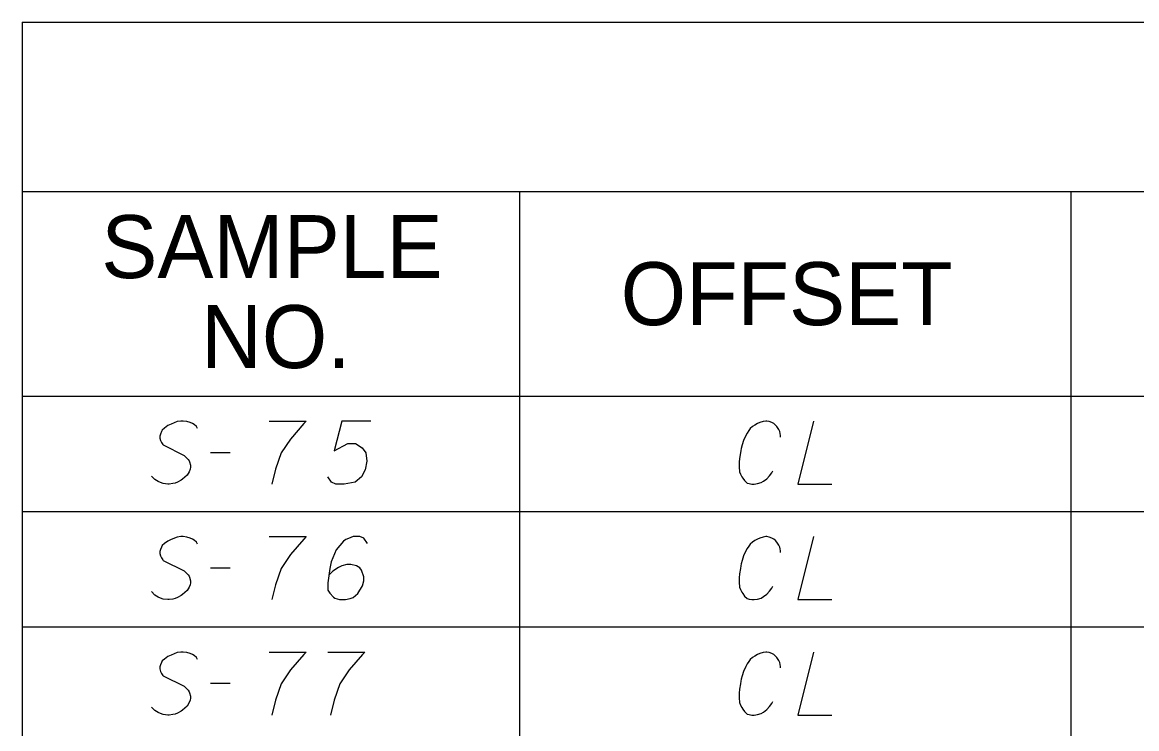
# Model space of a CAD drawing. Extents: x 2074207 to 2076812, y 516372 to 523312.
# Drawn here: x 2076260.6 to 2076345.6, y 518542.6 to 518596.4 of the extents above; entities that cross this region are included whole.
import ezdxf

# ---------------------------------------------------------------- set-up
doc = ezdxf.new("R2010")
doc.units = 0
for name, color, linetype in [('Prop DirtTable_ Soil Test Results - Outline (Major)', 7, 'Continuous'), ('Prop DirtTable_ Soil Test Results - Outline (Minor)', 7, 'Continuous'), ('Prop DirtTable_ Soil Test Results - Tx (Header - Small)', 7, 'Continuous'), ('Prop DirtTable_ Soil Test Results - Tx (Sample Data)', 7, 'Continuous')]:
    doc.layers.add(name, color=color, linetype=linetype)

msp = doc.modelspace()

# ---------------------------------------------------------------- linework, layer by layer
at = {"layer": 'Prop DirtTable_ Soil Test Results - Outline (Major)'}
for p, q in [((2076260.609, 518596.417), (2076260.609, 518567.932)), ((2076260.609, 518596.417), (2076811.903, 518596.417)), ((2076260.609, 518567.932), (2076260.609, 518559.132)), ((2076260.609, 518567.932), (2076811.903, 518567.932)), ((2076260.609, 518567.932), (2076811.903, 518567.932)), ((2076260.609, 518559.132), (2076260.609, 518550.332)), ((2076260.609, 518550.332), (2076260.609, 518541.532))]:
    msp.add_line(p, q, dxfattribs=at)
at = {"layer": 'Prop DirtTable_ Soil Test Results - Outline (Minor)'}
for p, q in [((2076260.609, 518583.532), (2076811.903, 518583.532)), ((2076298.545, 518583.532), (2076298.545, 518559.132)), ((2076340.594, 518583.532), (2076340.594, 518559.132)), ((2076260.609, 518559.132), (2076811.903, 518559.132)), ((2076260.609, 518559.132), (2076811.903, 518559.132)), ((2076298.546, 518559.132), (2076298.546, 518550.332)), ((2076340.594, 518559.132), (2076340.594, 518550.332)), ((2076260.609, 518550.332), (2076811.903, 518550.332)), ((2076260.609, 518550.332), (2076811.903, 518550.332)), ((2076298.546, 518550.332), (2076298.546, 518541.532)), ((2076340.594, 518550.332), (2076340.594, 518541.532))]:
    msp.add_line(p, q, dxfattribs=at)
at = {"layer": 'Prop DirtTable_ Soil Test Results - Tx (Sample Data)'}
for points in [[(2076273.968, 518565.449), (2076273.897, 518565.6), (2076273.721, 518565.751), (2076273.58, 518565.827), (2076273.403, 518565.902), (2076273.157, 518565.978), (2076272.874, 518566.016), (2076272.698, 518566.016), (2076272.416, 518565.978), (2076271.957, 518565.789), (2076271.71, 518565.675), (2076271.463, 518565.486), (2076271.287, 518565.335), (2076271.216, 518565.222), (2076271.146, 518565.033), (2076271.111, 518564.882), (2076271.111, 518564.731), (2076271.146, 518564.542), (2076271.216, 518564.39), (2076271.322, 518564.239), (2076271.358, 518564.201), (2076272.945, 518563.408), (2076273.262, 518563.105), (2076273.333, 518562.992), (2076273.368, 518562.916), (2076273.439, 518562.652), (2076273.439, 518562.501), (2076273.403, 518562.349), (2076273.333, 518562.16), (2076273.192, 518561.896), (2076272.839, 518561.594), (2076272.733, 518561.518), (2076272.451, 518561.367), (2076272.275, 518561.291), (2076272.098, 518561.253), (2076271.816, 518561.216), (2076271.71, 518561.216), (2076271.358, 518561.253), (2076271.146, 518561.329), (2076270.969, 518561.405), (2076270.723, 518561.556), (2076270.476, 518561.82)], [(2076279.436, 518566.016), (2076282.258, 518566.016), (2076282.081, 518565.827), (2076281.058, 518564.655), (2076280.353, 518563.597), (2076279.929, 518562.349), (2076279.647, 518561.216)], [(2076287.196, 518566.016), (2076284.974, 518566.016), (2076284.409, 518563.748), (2076285.432, 518564.315), (2076286.032, 518564.315), (2076286.526, 518563.975), (2076286.808, 518563.597), (2076286.879, 518562.954), (2076286.773, 518562.312), (2076286.491, 518561.782), (2076285.997, 518561.367), (2076285.15, 518561.216), (2076284.515, 518561.216), (2076284.198, 518561.367), (2076283.916, 518561.782)], [(2076318.45, 518564.806), (2076318.45, 518564.919), (2076318.415, 518565.071), (2076318.38, 518565.222), (2076318.309, 518565.373), (2076318.274, 518565.449), (2076318.168, 518565.6), (2076318.062, 518565.713), (2076317.921, 518565.827), (2076317.78, 518565.902), (2076317.569, 518565.978), (2076317.392, 518566.016), (2076317.322, 518566.016), (2076317.11, 518565.978), (2076316.863, 518565.902), (2076316.687, 518565.827), (2076316.475, 518565.713), (2076316.299, 518565.6), (2076316.122, 518565.449), (2076316.016, 518565.297), (2076315.911, 518565.108), (2076315.805, 518564.919), (2076315.628, 518564.542), (2076315.523, 518564.201), (2076315.452, 518563.937), (2076315.417, 518563.786), (2076315.381, 518563.597), (2076315.311, 518563.181), (2076315.276, 518562.879), (2076315.276, 518562.538), (2076315.311, 518562.16), (2076315.381, 518561.971), (2076315.487, 518561.782), (2076315.558, 518561.669), (2076315.699, 518561.48), (2076315.911, 518561.291), (2076316.052, 518561.253), (2076316.263, 518561.216), (2076316.404, 518561.216), (2076316.44, 518561.216), (2076316.687, 518561.253), (2076316.969, 518561.329), (2076317.145, 518561.442), (2076317.392, 518561.631), (2076317.604, 518561.858), (2076317.78, 518562.085), (2076317.851, 518562.236)], [(2076320.955, 518566.016), (2076319.756, 518561.216), (2076322.366, 518561.216)], [(2076274.956, 518563.634), (2076276.472, 518563.634)], [(2076273.968, 518556.649), (2076273.897, 518556.8), (2076273.721, 518556.951), (2076273.58, 518557.027), (2076273.403, 518557.102), (2076273.157, 518557.178), (2076272.874, 518557.216), (2076272.698, 518557.216), (2076272.416, 518557.178), (2076271.957, 518556.989), (2076271.71, 518556.875), (2076271.463, 518556.686), (2076271.287, 518556.535), (2076271.216, 518556.422), (2076271.146, 518556.233), (2076271.111, 518556.082), (2076271.111, 518555.931), (2076271.146, 518555.742), (2076271.216, 518555.59), (2076271.322, 518555.439), (2076271.358, 518555.401), (2076272.945, 518554.608), (2076273.262, 518554.305), (2076273.333, 518554.192), (2076273.368, 518554.116), (2076273.439, 518553.852), (2076273.439, 518553.701), (2076273.403, 518553.549), (2076273.333, 518553.36), (2076273.192, 518553.096), (2076272.839, 518552.794), (2076272.733, 518552.718), (2076272.451, 518552.567), (2076272.275, 518552.491), (2076272.098, 518552.453), (2076271.816, 518552.416), (2076271.71, 518552.416), (2076271.358, 518552.453), (2076271.146, 518552.529), (2076270.969, 518552.605), (2076270.723, 518552.756), (2076270.476, 518553.02)], [(2076279.436, 518557.216), (2076282.258, 518557.216), (2076282.081, 518557.027), (2076281.058, 518555.855), (2076280.353, 518554.797), (2076279.929, 518553.549), (2076279.647, 518552.416)], [(2076286.949, 518556.686), (2076286.667, 518557.102), (2076286.35, 518557.216), (2076285.856, 518557.216), (2076285.503, 518557.064), (2076285.291, 518556.989), (2076285.115, 518556.875), (2076284.551, 518556.195), (2076284.163, 518555.288), (2076284.057, 518554.797), (2076283.916, 518553.701), (2076283.916, 518553.134), (2076284.057, 518552.907), (2076284.339, 518552.605), (2076284.445, 518552.529), (2076284.798, 518552.416), (2076285.256, 518552.416), (2076285.609, 518552.491), (2076285.856, 518552.567), (2076286.209, 518552.869), (2076286.561, 518553.474), (2076286.667, 518553.852), (2076286.667, 518554.154), (2076286.491, 518554.645), (2076286.35, 518554.834), (2076286.103, 518554.986), (2076285.679, 518555.099), (2076285.362, 518555.099), (2076284.974, 518554.986), (2076284.727, 518554.872), (2076284.304, 518554.57), (2076284.092, 518554.381), (2076283.986, 518554.268)], [(2076318.45, 518556.006), (2076318.45, 518556.119), (2076318.415, 518556.271), (2076318.38, 518556.422), (2076318.309, 518556.573), (2076318.274, 518556.649), (2076318.168, 518556.8), (2076318.062, 518556.913), (2076317.921, 518557.027), (2076317.78, 518557.102), (2076317.569, 518557.178), (2076317.392, 518557.216), (2076317.322, 518557.216), (2076317.11, 518557.178), (2076316.863, 518557.102), (2076316.687, 518557.027), (2076316.475, 518556.913), (2076316.299, 518556.8), (2076316.122, 518556.649), (2076316.016, 518556.497), (2076315.911, 518556.308), (2076315.805, 518556.119), (2076315.628, 518555.742), (2076315.523, 518555.401), (2076315.452, 518555.137), (2076315.417, 518554.986), (2076315.381, 518554.797), (2076315.311, 518554.381), (2076315.276, 518554.079), (2076315.276, 518553.738), (2076315.311, 518553.36), (2076315.381, 518553.171), (2076315.487, 518552.982), (2076315.558, 518552.869), (2076315.699, 518552.68), (2076315.911, 518552.491), (2076316.052, 518552.453), (2076316.263, 518552.416), (2076316.404, 518552.416), (2076316.44, 518552.416), (2076316.687, 518552.453), (2076316.969, 518552.529), (2076317.145, 518552.642), (2076317.392, 518552.831), (2076317.604, 518553.058), (2076317.78, 518553.285), (2076317.851, 518553.436)], [(2076320.955, 518557.216), (2076319.756, 518552.416), (2076322.366, 518552.416)], [(2076274.956, 518554.834), (2076276.472, 518554.834)], [(2076273.968, 518547.849), (2076273.897, 518548), (2076273.721, 518548.151), (2076273.58, 518548.227), (2076273.403, 518548.302), (2076273.157, 518548.378), (2076272.874, 518548.416), (2076272.698, 518548.416), (2076272.416, 518548.378), (2076271.957, 518548.189), (2076271.71, 518548.075), (2076271.463, 518547.886), (2076271.287, 518547.735), (2076271.216, 518547.622), (2076271.146, 518547.433), (2076271.111, 518547.282), (2076271.111, 518547.131), (2076271.146, 518546.942), (2076271.216, 518546.79), (2076271.322, 518546.639), (2076271.358, 518546.601), (2076272.945, 518545.808), (2076273.262, 518545.505), (2076273.333, 518545.392), (2076273.368, 518545.316), (2076273.439, 518545.052), (2076273.439, 518544.901), (2076273.403, 518544.749), (2076273.333, 518544.56), (2076273.192, 518544.296), (2076272.839, 518543.994), (2076272.733, 518543.918), (2076272.451, 518543.767), (2076272.275, 518543.691), (2076272.098, 518543.653), (2076271.816, 518543.616), (2076271.71, 518543.616), (2076271.358, 518543.653), (2076271.146, 518543.729), (2076270.969, 518543.805), (2076270.723, 518543.956), (2076270.476, 518544.22)], [(2076279.436, 518548.416), (2076282.258, 518548.416), (2076282.081, 518548.227), (2076281.058, 518547.055), (2076280.353, 518545.997), (2076279.929, 518544.749), (2076279.647, 518543.616)], [(2076283.916, 518548.416), (2076286.738, 518548.416), (2076286.561, 518548.227), (2076285.538, 518547.055), (2076284.833, 518545.997), (2076284.409, 518544.749), (2076284.127, 518543.616)], [(2076318.45, 518547.206), (2076318.45, 518547.319), (2076318.415, 518547.471), (2076318.38, 518547.622), (2076318.309, 518547.773), (2076318.274, 518547.849), (2076318.168, 518548), (2076318.062, 518548.113), (2076317.921, 518548.227), (2076317.78, 518548.302), (2076317.569, 518548.378), (2076317.392, 518548.416), (2076317.322, 518548.416), (2076317.11, 518548.378), (2076316.863, 518548.302), (2076316.687, 518548.227), (2076316.475, 518548.113), (2076316.299, 518548), (2076316.122, 518547.849), (2076316.016, 518547.697), (2076315.911, 518547.508), (2076315.805, 518547.319), (2076315.628, 518546.942), (2076315.523, 518546.601), (2076315.452, 518546.337), (2076315.417, 518546.186), (2076315.381, 518545.997), (2076315.311, 518545.581), (2076315.276, 518545.279), (2076315.276, 518544.938), (2076315.311, 518544.56), (2076315.381, 518544.371), (2076315.487, 518544.182), (2076315.558, 518544.069), (2076315.699, 518543.88), (2076315.911, 518543.691), (2076316.052, 518543.653), (2076316.263, 518543.616), (2076316.404, 518543.616), (2076316.44, 518543.616), (2076316.687, 518543.653), (2076316.969, 518543.729), (2076317.145, 518543.842), (2076317.392, 518544.031), (2076317.604, 518544.258), (2076317.78, 518544.485), (2076317.851, 518544.636)], [(2076320.955, 518548.416), (2076319.756, 518543.616), (2076322.366, 518543.616)], [(2076274.956, 518546.034), (2076276.472, 518546.034)]]:
    msp.add_lwpolyline(points, dxfattribs=at)

# ---------------------------------------------------------------- texts
at = {"layer": 'Prop DirtTable_ Soil Test Results - Tx (Header - Small)'}
for s, p in [('SAMPLE', (2076266.632, 518576.918)), ('OFFSET', (2076306.254, 518573.332)), ('NO.', (2076274.244, 518570.061))]:
    msp.add_text(s, height=4.8, dxfattribs=at).set_placement(p)

doc.saveas('drawing.dxf')
